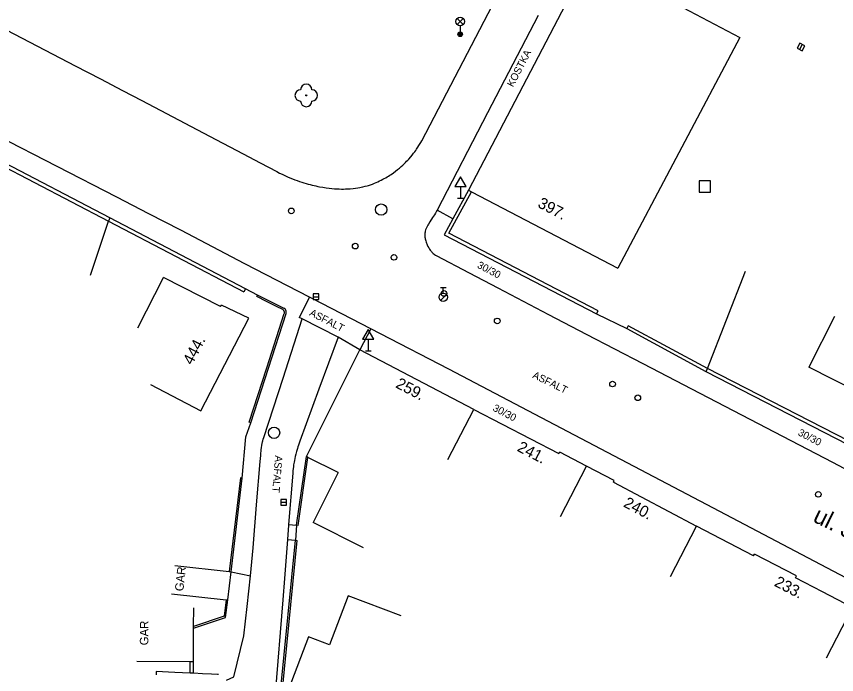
# Model space of a CAD drawing. Extents: x -538441 to -536770, y -1181008 to -1179809.
# Drawn here: x -538054.7 to -537982.2, y -1180711.7 to -1180653.5 of the extents above; entities that cross this region are included whole.
import ezdxf

# ---------------------------------------------------------------- set-up
doc = ezdxf.new("R2010")
doc.units = 0
for name, color, linetype in [('Vrstva 10', 7, 'Continuous'), ('Vrstva 11', 7, 'Continuous'), ('Vrstva 22', 7, 'Continuous'), ('Vrstva 26', 7, 'Continuous'), ('Vrstva 27', 7, 'Continuous'), ('Vrstva 28', 7, 'Continuous'), ('Vrstva 33', 7, 'Continuous'), ('Vrstva 34', 7, 'Continuous'), ('Vrstva 40', 7, 'Continuous'), ('Vrstva 41', 7, 'Continuous'), ('Vrstva 47', 7, 'Continuous'), ('Vrstva 49', 7, 'Continuous'), ('Vrstva 5', 7, 'Continuous'), ('Vrstva 7', 7, 'Continuous'), ('Vrstva 8', 7, 'Continuous')]:
    doc.layers.add(name, color=color, linetype=linetype)

msp = doc.modelspace()

# ---------------------------------------------------------------- linework, layer by layer
at = {"layer": 'Vrstva 10'}
for p, q in [((-538018.89, -1180664.49), (-538012.24, -1180651.77)), ((-538008.598, -1180653.428), (-538013.064, -1180662.024)), ((-538056.245, -1180654.38), (-538049.5, -1180657.87)), ((-538043.612, -1180660.944), (-538037.648, -1180664.087)), ((-538013.064, -1180662.024), (-538017.53, -1180670.62)), ((-538045.84, -1180669.47), (-538057.12, -1180663.665)), ((-538019.722, -1180665.749), (-538019.604, -1180665.599)), ((-538034.513, -1180675.35), (-538040.173, -1180672.403)), ((-538014.691, -1180676.16), (-538012.146, -1180677.495)), ((-538012.146, -1180677.495), (-538007.692, -1180679.826)), ((-538023.39, -1180681.113), (-538028.58, -1180678.43)), ((-538007.692, -1180679.826), (-538004.35, -1180681.57)), ((-538022.535, -1180681.555), (-538023.39, -1180681.113)), ((-538016.49, -1180684.68), (-538022.535, -1180681.555)), ((-538004.35, -1180681.57), (-537999.337, -1180684.181)), ((-537993.11, -1180696.96), (-538016.49, -1180684.68)), ((-537999.337, -1180684.181), (-537994.32, -1180686.79)), ((-537994.32, -1180686.79), (-537982.574, -1180692.893))]:
    msp.add_line(p, q, dxfattribs=at)
for points in [[(-538049.5, -1180657.87), (-538047.268, -1180659.03), (-538045.317, -1180660.049), (-538043.612, -1180660.944)], [(-538037.648, -1180664.087), (-538034.666, -1180665.657), (-538033.174, -1180666.439), (-538031.68, -1180667.22), (-538031.442, -1180667.341), (-538031.207, -1180667.455), (-538030.976, -1180667.563), (-538030.749, -1180667.663), (-538030.527, -1180667.758), (-538030.308, -1180667.846), (-538030.095, -1180667.928), (-538029.886, -1180668.005), (-538029.682, -1180668.076), (-538029.483, -1180668.143), (-538029.289, -1180668.204), (-538029.101, -1180668.261), (-538028.917, -1180668.314), (-538028.738, -1180668.362)], [(-538019.604, -1180665.599), (-538019.503, -1180665.466), (-538019.418, -1180665.348), (-538019.345, -1180665.244), (-538019.222, -1180665.059), (-538019.134, -1180664.919), (-538019.07, -1180664.813), (-538018.978, -1180664.652), (-538018.89, -1180664.49)], [(-538028.738, -1180668.362), (-538028.564, -1180668.406), (-538028.395, -1180668.447), (-538028.231, -1180668.484), (-538028.071, -1180668.518), (-538027.916, -1180668.549), (-538027.616, -1180668.604), (-538027.334, -1180668.647), (-538027.069, -1180668.681), (-538026.821, -1180668.708), (-538026.589, -1180668.727), (-538026.371, -1180668.74), (-538026.168, -1180668.748), (-538025.978, -1180668.752), (-538025.8, -1180668.752), (-538025.634, -1180668.749), (-538025.478, -1180668.744), (-538025.333, -1180668.736), (-538025.197, -1180668.726), (-538024.944, -1180668.703), (-538024.725, -1180668.676), (-538024.534, -1180668.647), (-538024.368, -1180668.618), (-538024.223, -1180668.59), (-538024.098, -1180668.563), (-538023.88, -1180668.51), (-538023.718, -1180668.466), (-538023.597, -1180668.43), (-538023.418, -1180668.373), (-538023.24, -1180668.31), (-538023.073, -1180668.246), (-538022.911, -1180668.179), (-538022.756, -1180668.111), (-538022.606, -1180668.041), (-538022.462, -1180667.969), (-538022.324, -1180667.897), (-538022.19, -1180667.825), (-538022.062, -1180667.752), (-538021.939, -1180667.679), (-538021.82, -1180667.606), (-538021.706, -1180667.533), (-538021.597, -1180667.461), (-538021.388, -1180667.316), (-538021.196, -1180667.174), (-538021.019, -1180667.035), (-538020.856, -1180666.901), (-538020.706, -1180666.772), (-538020.568, -1180666.648), (-538020.441, -1180666.529), (-538020.325, -1180666.415), (-538020.217, -1180666.307), (-538020.119, -1180666.203), (-538020.028, -1180666.105), (-538019.862, -1180665.917), (-538019.722, -1180665.749)], [(-538040.173, -1180672.403), (-538043.005, -1180670.934), (-538045.84, -1180669.47)], [(-538017.53, -1180670.62), (-538017.579, -1180670.713), (-538017.677, -1180670.883), (-538017.766, -1180671.03), (-538017.929, -1180671.283), (-538018.176, -1180671.662), (-538018.296, -1180671.854), (-538018.354, -1180671.952), (-538018.41, -1180672.05), (-538018.445, -1180672.117), (-538018.475, -1180672.182), (-538018.501, -1180672.244), (-538018.522, -1180672.304), (-538018.54, -1180672.361), (-538018.569, -1180672.47), (-538018.588, -1180672.567), (-538018.6, -1180672.653), (-538018.607, -1180672.728), (-538018.61, -1180672.794), (-538018.611, -1180672.852), (-538018.608, -1180672.952), (-538018.601, -1180673.026), (-538018.594, -1180673.08), (-538018.579, -1180673.161), (-538018.56, -1180673.24), (-538018.531, -1180673.34), (-538018.499, -1180673.435), (-538018.467, -1180673.525), (-538018.434, -1180673.608), (-538018.4, -1180673.686), (-538018.366, -1180673.759), (-538018.333, -1180673.826), (-538018.265, -1180673.95), (-538018.2, -1180674.055), (-538018.139, -1180674.143), (-538018.082, -1180674.218), (-538018.03, -1180674.28), (-538017.983, -1180674.333), (-538017.94, -1180674.377), (-538017.861, -1180674.45), (-538017.8, -1180674.501), (-538017.752, -1180674.536), (-538017.677, -1180674.586), (-538017.6, -1180674.63), (-538014.691, -1180676.16)], [(-538028.58, -1180678.43), (-538028.791, -1180678.321), (-538030.739, -1180677.312), (-538034.513, -1180675.35)], [(-537982.574, -1180692.893), (-537981.592, -1180693.403), (-537976.701, -1180695.945)], [(-537969.73, -1180709.24), (-537983.094, -1180702.221), (-537993.11, -1180696.96)], [(-538036.15, -1180712.132), (-538035.5, -1180711.84), (-538034.61, -1180708.23), (-538034.32, -1180705.63), (-538034.02, -1180702.93)]]:
    msp.add_lwpolyline(points, dxfattribs=at)
at = {"layer": 'Vrstva 11'}
for p, q in [((-538016.124, -1180671.387), (-538017.53, -1180670.62)), ((-538028.791, -1180678.321), (-538029.708, -1180680.095)), ((-538031.14, -1180685.47), (-538029.44, -1180680.23)), ((-538023.39, -1180681.113), (-538024.34, -1180682.95)), ((-538032.84, -1180690.71), (-538031.14, -1180685.47)), ((-538030.657, -1180698.404), (-538029.94, -1180698.46)), ((-538030.758, -1180699.723), (-538030.03, -1180699.78)), ((-538035.74, -1180702.56), (-538034.02, -1180702.93)), ((-538031.16, -1180705.06), (-538032.05, -1180715.99))]:
    msp.add_line(p, q, dxfattribs=at)
for points in [[(-538024.34, -1180682.95), (-538026.27, -1180681.83), (-538029.44, -1180680.23), (-538029.708, -1180680.095)], [(-538026.27, -1180681.83), (-538027.965, -1180686.435), (-538029.66, -1180691.04), (-538029.721, -1180691.211)], [(-538033.476, -1180696.643), (-538033.16, -1180692.83), (-538033.116, -1180692.294), (-538033.098, -1180692.093), (-538033.079, -1180691.917), (-538033.061, -1180691.763), (-538033.043, -1180691.629), (-538033.007, -1180691.396), (-538032.974, -1180691.222), (-538032.945, -1180691.093), (-538032.922, -1180690.996), (-538032.883, -1180690.853), (-538032.84, -1180690.71)], [(-538029.721, -1180691.211), (-538029.776, -1180691.372), (-538029.826, -1180691.524), (-538029.87, -1180691.667), (-538029.948, -1180691.937), (-538030.011, -1180692.175), (-538030.061, -1180692.384), (-538030.101, -1180692.568), (-538030.134, -1180692.73), (-538030.161, -1180692.871), (-538030.202, -1180693.12), (-538030.23, -1180693.307), (-538030.248, -1180693.448), (-538030.271, -1180693.659), (-538030.29, -1180693.87)], [(-538030.29, -1180693.87), (-538030.657, -1180698.404), (-538030.66, -1180698.44), (-538030.758, -1180699.723), (-538031.02, -1180703.17), (-538031.16, -1180705.06)], [(-538034.02, -1180702.93), (-538033.787, -1180700.457), (-538033.476, -1180696.643)]]:
    msp.add_lwpolyline(points, dxfattribs=at)
at = {"layer": 'Vrstva 22'}
msp.add_circle((-538029.09, -1180660.48), 0.05, dxfattribs=at)
for centre, start, end in [((-538029.09, -1180659.98), 0, 180), ((-538029.59, -1180660.48), 90, 270), ((-538028.59, -1180660.48), 270, 90), ((-538029.09, -1180660.98), 180, 0)]:
    msp.add_arc(centre, 0.5, start, end, dxfattribs=at)
at = {"layer": 'Vrstva 26'}
msp.add_lwpolyline([(-537994.36, -1180669.03), (-537993.36, -1180669.03), (-537993.36, -1180668.03), (-537994.36, -1180668.03)], close=True, dxfattribs=at)
at = {"layer": 'Vrstva 27'}
for p, q in [((-537985.263, -1180655.999), (-537985.497, -1180656.441)), ((-538028.47, -1180678.27), (-538027.97, -1180678.27)), ((-538031.35, -1180696.43), (-538030.85, -1180696.43))]:
    msp.add_line(p, q, dxfattribs=at)
for points in [[(-537985.484, -1180655.882), (-537985.718, -1180656.324), (-537985.276, -1180656.558), (-537985.042, -1180656.116)], [(-538028.47, -1180678.52), (-538027.97, -1180678.52), (-538027.97, -1180678.02), (-538028.47, -1180678.02)], [(-538031.35, -1180696.68), (-538030.85, -1180696.68), (-538030.85, -1180696.18), (-538031.35, -1180696.18)]]:
    msp.add_lwpolyline(points, close=True, dxfattribs=at)
for centre in [(-538022.47, -1180670.57), (-538031.93, -1180690.29)]:
    msp.add_circle(centre, 0.5, dxfattribs=at)
at = {"layer": 'Vrstva 28'}
for p, q in [((-538017.23, -1180677.445), (-538016.73, -1180677.445)), ((-538016.98, -1180677.945), (-538016.98, -1180677.445)), ((-538017.238, -1180678.592), (-538016.708, -1180678.062))]:
    msp.add_line(p, q, dxfattribs=at)
for centre, radius in [((-538030.41, -1180670.69), 0.25), ((-538024.76, -1180673.8), 0.25), ((-538021.34, -1180674.79), 0.25), ((-538016.98, -1180678.32), 0.375), ((-538016.92, -1180677.98), 0.25), ((-538012.21, -1180680.41), 0.25), ((-538002.02, -1180685.98), 0.25), ((-537999.79, -1180687.2), 0.25), ((-537983.84, -1180695.73), 0.25)]:
    msp.add_circle(centre, radius, dxfattribs=at)
at = {"layer": 'Vrstva 33'}
for p, q in [((-538015.755, -1180654.22), (-538015.225, -1180653.69)), ((-538015.755, -1180653.69), (-538015.225, -1180654.22)), ((-538015.49, -1180654.33), (-538015.49, -1180655.08))]:
    msp.add_line(p, q, dxfattribs=at)
for centre, radius in [((-538015.49, -1180653.955), 0.375), ((-538015.49, -1180655.08), 0.2), ((-538015.49, -1180655.08), 0.145), ((-538015.49, -1180655.08), 0.0876)]:
    msp.add_circle(centre, radius, dxfattribs=at)
at = {"layer": 'Vrstva 34'}
for p, q in [((-538015.466, -1180668.536), (-538015.466, -1180669.554)), ((-538015.716, -1180669.554), (-538015.216, -1180669.554)), ((-538023.614, -1180682.03), (-538023.614, -1180683.048)), ((-538023.864, -1180683.048), (-538023.364, -1180683.048))]:
    msp.add_line(p, q, dxfattribs=at)
for points in [[(-538015.966, -1180668.536), (-538014.966, -1180668.536), (-538015.466, -1180667.67)], [(-538024.114, -1180682.03), (-538023.114, -1180682.03), (-538023.614, -1180681.164)]]:
    msp.add_lwpolyline(points, close=True, dxfattribs=at)
at = {"layer": 'Vrstva 5'}
for p, q in [((-538004.04, -1180648.35), (-538014.74, -1180668.85)), ((-538003.775, -1180648.491), (-537990.78, -1180655.36)), ((-537990.78, -1180655.36), (-538001.54, -1180675.75)), ((-538014.74, -1180668.85), (-538014.474, -1180668.989)), ((-538014.474, -1180668.989), (-538001.54, -1180675.75)), ((-538043.979, -1180681.03), (-538041.72, -1180676.57)), ((-538036.658, -1180679.134), (-538041.72, -1180676.57)), ((-538036.658, -1180679.134), (-538036.59, -1180679)), ((-538034.16, -1180680.17), (-538036.59, -1180679)), ((-538038.42, -1180688.34), (-538034.16, -1180680.17)), ((-537982.402, -1180680.029), (-537984.66, -1180684.49)), ((-538029.08, -1180692.39), (-538024.34, -1180682.95)), ((-538014.27, -1180688.22), (-538024.34, -1180682.95)), ((-538042.854, -1180686.028), (-538038.42, -1180688.34)), ((-538016.575, -1180692.657), (-538014.27, -1180688.22)), ((-538014.27, -1180688.22), (-538006.759, -1180692.122)), ((-538006.759, -1180692.122), (-538006.69, -1180691.99)), ((-538004.31, -1180693.24), (-538006.69, -1180691.99)), ((-538006.626, -1180697.671), (-538004.31, -1180693.24)), ((-538001.88, -1180694.51), (-538004.31, -1180693.24)), ((-538026.275, -1180693.799), (-538028.49, -1180698.21)), ((-538001.949, -1180694.642), (-538001.88, -1180694.51)), ((-538001.949, -1180694.642), (-537994.6, -1180698.55)), ((-538024.022, -1180700.454), (-538028.49, -1180698.21)), ((-537996.906, -1180702.986), (-537994.6, -1180698.55)), ((-537989.555, -1180701.173), (-537994.6, -1180698.55)), ((-537989.555, -1180701.173), (-537989.47, -1180701.01)), ((-537985.76, -1180702.94), (-537989.47, -1180701.01)), ((-538036.02, -1180705.06), (-538035.74, -1180702.56)), ((-537985.845, -1180703.102), (-537985.76, -1180702.94)), ((-538025.387, -1180704.684), (-538027.028, -1180709.036)), ((-538020.709, -1180706.448), (-538025.387, -1180704.684)), ((-537983.107, -1180710.161), (-537980.81, -1180705.72)), ((-538027.028, -1180709.036), (-538028.9, -1180708.33))]:
    msp.add_line(p, q, dxfattribs=at)
for points in [[(-537978.706, -1180687.503), (-537980.438, -1180686.627), (-537984.66, -1180684.49)], [(-538026.275, -1180693.799), (-538028.938, -1180692.461), (-538029.08, -1180692.39)], [(-538040.709, -1180702.003), (-538035.889, -1180702.543), (-538035.74, -1180702.56)], [(-537980.81, -1180705.72), (-537983.456, -1180704.344), (-537985.845, -1180703.102)], [(-538040.989, -1180704.503), (-538036.169, -1180705.043), (-538036.02, -1180705.06)], [(-538039.05, -1180710.49), (-538039.04, -1180707.56), (-538039.04, -1180707.402), (-538039.034, -1180705.75)], [(-538028.9, -1180708.33), (-538030.62, -1180712.89), (-538030.68, -1180713.05)], [(-538044.05, -1180710.473), (-538039.349, -1180710.489), (-538039.05, -1180710.49)]]:
    msp.add_lwpolyline(points, dxfattribs=at)
at = {"layer": 'Vrstva 7'}
for p, q in [((-538046.46, -1180671.31), (-538069.07, -1180659.51)), ((-538069.183, -1180659.789), (-538046.557, -1180671.598)), ((-538016.48, -1180672.665), (-538014.474, -1180668.989)), ((-538048.164, -1180676.368), (-538046.557, -1180671.598)), ((-538046.557, -1180671.598), (-538034.609, -1180677.846)), ((-538003.292, -1180679.504), (-538016.48, -1180672.665)), ((-537993.64, -1180684.605), (-537990.282, -1180676.02)), ((-538034.47, -1180677.58), (-538034.609, -1180677.846)), ((-538032.581, -1180684.549), (-538031.029, -1180679.743)), ((-538032.43, -1180684.57), (-538030.87, -1180679.74)), ((-537993.64, -1180684.605), (-538000.627, -1180680.826)), ((-538033.99, -1180689.4), (-538032.43, -1180684.57)), ((-538029.791, -1180698.481), (-538028.938, -1180692.461)), ((-538034.899, -1180694.272), (-538035.889, -1180702.543)), ((-538031.192, -1180712.974), (-538029.881, -1180699.795)), ((-538039.353, -1180711.526), (-538039.349, -1180710.489)), ((-538039.054, -1180711.54), (-538039.05, -1180710.49))]:
    msp.add_line(p, q, dxfattribs=at)
for points in [[(-538014.74, -1180668.85), (-538016.124, -1180671.387), (-538016.89, -1180672.79)], [(-538034.47, -1180677.58), (-538046.46, -1180671.31), (-538046.557, -1180671.598)], [(-538016.89, -1180672.79), (-538003.43, -1180679.77), (-538003.292, -1180679.504)], [(-538031.029, -1180679.743), (-538031.023, -1180679.721), (-538031.018, -1180679.678), (-538031.018, -1180679.638), (-538031.023, -1180679.603), (-538031.03, -1180679.572), (-538031.039, -1180679.546), (-538031.058, -1180679.503), (-538031.076, -1180679.473), (-538031.092, -1180679.453), (-538031.119, -1180679.428), (-538031.15, -1180679.408), (-538031.729, -1180679.118), (-538032.598, -1180678.685), (-538033.467, -1180678.254), (-538033.4, -1180678.12)], [(-538030.87, -1180679.74), (-538030.862, -1180679.711), (-538030.858, -1180679.683), (-538030.855, -1180679.656), (-538030.856, -1180679.603), (-538030.862, -1180679.557), (-538030.871, -1180679.516), (-538030.883, -1180679.482), (-538030.895, -1180679.453), (-538030.92, -1180679.405), (-538030.943, -1180679.372), (-538030.962, -1180679.35), (-538030.994, -1180679.322), (-538031.03, -1180679.3), (-538032.215, -1180678.71), (-538033.4, -1180678.12)], [(-538000.627, -1180680.826), (-538000.77, -1180681.09), (-537993.78, -1180684.87)], [(-538033.99, -1180689.4), (-538034.133, -1180689.354), (-538032.581, -1180684.549)], [(-537993.64, -1180684.605), (-537993.78, -1180684.87), (-537981.236, -1180691.313), (-537977.66, -1180693.15), (-537977.523, -1180692.883)], [(-537977.523, -1180692.883), (-537981.183, -1180691.003), (-537993.64, -1180684.605)], [(-538029.791, -1180698.481), (-538029.94, -1180698.46), (-538029.08, -1180692.39)], [(-538035.74, -1180702.56), (-538034.75, -1180694.29), (-538034.899, -1180694.272)], [(-538031.36, -1180713.15), (-538030.03, -1180699.78), (-538029.881, -1180699.795)], [(-538036.169, -1180705.043), (-538036.357, -1180706.488), (-538039.04, -1180707.402)], [(-538039.04, -1180707.56), (-538036.22, -1180706.6), (-538036.02, -1180705.06)], [(-538040.698, -1180711.463), (-538042.341, -1180711.386), (-538042.355, -1180711.686)], [(-538036.853, -1180711.658), (-538036.92, -1180711.65), (-538037.453, -1180711.618), (-538038.254, -1180711.577), (-538039.054, -1180711.54), (-538039.353, -1180711.526), (-538040.698, -1180711.463)]]:
    msp.add_lwpolyline(points, dxfattribs=at)
at = {"layer": 'Vrstva 8'}
for p, q in [((-538033.4, -1180678.12), (-538034.47, -1180677.58)), ((-538003.43, -1180679.77), (-538000.77, -1180681.09)), ((-538034.42, -1180690.65), (-538033.99, -1180689.4)), ((-538034.75, -1180694.29), (-538034.42, -1180690.65)), ((-538029.94, -1180698.46), (-538030.03, -1180699.78))]:
    msp.add_line(p, q, dxfattribs=at)

# ---------------------------------------------------------------- texts
at = {"layer": 'Vrstva 40'}
for s, rotation, p in [('KOSTKA', 62.54614, (-538010.814, -1180659.794)), ('30/30', 332.32239, (-538014.041, -1180675.675)), ('ASFALT', 332.66302, (-538028.862, -1180679.887)), ('ASFALT', 333.86738, (-538009.15, -1180685.404)), ('30/30', 332.28996, (-538012.665, -1180688.297)), ('30/30', 332.5505, (-537985.698, -1180690.472)), ('ASFALT', 265.46272, (-538031.837, -1180692.271))]:
    msp.add_text(s, height=0.65, rotation=rotation, dxfattribs=at).set_placement(p)
at = {"layer": 'Vrstva 41'}
for rotation, p in [(83.6095, (-538039.962, -1180704.318)), (89.8066, (-538043.045, -1180709.065))]:
    msp.add_text('GAR', height=0.75, rotation=rotation, dxfattribs=at).set_placement(p)
at = {"layer": 'Vrstva 47'}
for s, rotation, p in [('397.', 332.4027, (-538008.711, -1180670.309)), ('444.', 62.46157, (-538039.166, -1180684.363)), ('259.', 332.37529, (-538021.267, -1180686.251)), ('241.', 332.54791, (-538010.526, -1180691.856)), ('240.', 331.99716, (-538001.127, -1180696.778)), ('233.', 332.52736, (-537987.802, -1180703.776))]:
    msp.add_text(s, height=1, rotation=rotation, dxfattribs=at).set_placement(p)
at = {"layer": 'Vrstva 49'}
msp.add_text('ul. J. LUCEMBURSKÉHO', height=1.5, rotation=333.86738, dxfattribs=at).set_placement((-537984.406, -1180698.093))

doc.saveas('drawing.dxf')
